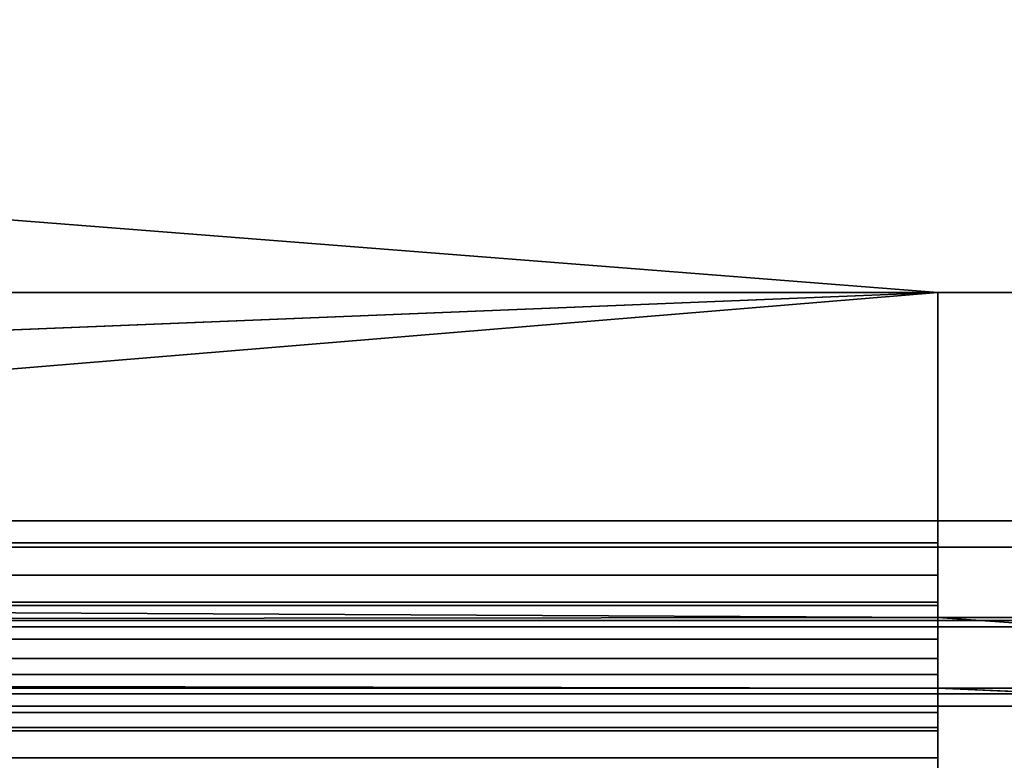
# Model space of a CAD drawing. Header units: millimetres. Extents: x -603 to 3703, y -120 to 249.
# Tile 533 of 656: x 1592 to 1610, y 14 to 28. Entities that reach past the tile are written whole.
import ezdxf

# ---------------------------------------------------------------- set-up
doc = ezdxf.new("R2010")
doc.units = ezdxf.units.MM
doc.layers.add('152', color=7, linetype='Continuous', true_color=0xffffff)

# ---------------------------------------------------------------- blocks, each defined once
blk = doc.blocks.new('UG_SURFACE_002')
at = {"layer": '152', "color": 252, "linetype": 'Continuous', "lineweight": 35}
for points in [[(2177.5, -30, 2213), (2177.5, 229.8, 2213), (822.5, 229.8, 2213), (822.5, -30, 2213)], [(972.5, -30, 2063), (972.5, 229.8, 2063), (2027.5, 229.8, 2063), (2027.5, -30, 2063)]]:
    blk.add_3dface(points, dxfattribs=at)
blk = doc.blocks.new('UG_SURFACE_129')
at = {"layer": '152', "color": 7, "linetype": 'Continuous', "lineweight": 35}
for points in [[(1971.15, 10.45, 2004.65), (1971.15, 228.45, 2004.65), (1028.85, 228.45, 2004.65), (1028.85, 10.45, 2004.65)], [(1029, 10.45, 2004.5), (1029, 228.45, 2004.5), (1971, 228.45, 2004.5), (1971, 10.45, 2004.5)]]:
    blk.add_3dface(points, dxfattribs=at)
blk = doc.blocks.new('UG_SURFACE_130')
at = {"layer": '152', "color": 41, "linetype": 'Continuous', "lineweight": 35}
for points in [[(1971.15, 228.45, 2004.65), (1971.15, 10.45, 2004.65), (1028.85, 10.45, 2004.65), (1028.85, 228.45, 2004.65)], [(1985, 18.3, 2018.5), (1985, 70.3, 2018.5), (1015, 70.3, 2018.5), (1015, 18.3, 2018.5)], [(1975.5, 18.8, 2009), (1978, 18.8, 2011.5), (1022, 18.8, 2011.5), (1024.5, 18.8, 2009)], [(1978, 18.8, 2011.5), (1978, 16.8, 2011.5), (1022, 16.8, 2011.5), (1022, 18.8, 2011.5)], [(1975.5, 18.8, 2009), (1024.5, 18.8, 2009), (1024.5, 10.45, 2009), (1975.5, 10.45, 2009)], [(1983.5, 16.8, 2017), (1985, 18.3, 2018.5), (1015, 18.3, 2018.5), (1016.5, 16.8, 2017)], [(1978, 16.8, 2011.5), (1983.5, 16.8, 2017), (1016.5, 16.8, 2017), (1022, 16.8, 2011.5)]]:
    blk.add_3dface(points, dxfattribs=at)
blk = doc.blocks.new('UG_SURFACE_145')
at = {"layer": '152', "color": 252, "linetype": 'Continuous', "lineweight": 35}
for points in [[(1315.867, 23.101, 2021), (1609.133, 23.101, 2021), (1013.5, 69.8, 2021)], [(1609.133, 23.101, 2021), (1611.633, 23.101, 2021), (1986.5, 69.8, 2021), (1013.5, 69.8, 2021)], [(1013.5, 69.8, 2019.5), (1609.133, 23.101, 2019.5), (1315.867, 23.101, 2019.5)], [(1013.5, 69.8, 2019.5), (1986.5, 69.8, 2019.5), (1611.633, 23.101, 2019.5), (1609.133, 23.101, 2019.5)], [(1315.867, 23.101, 2021), (1315.867, 18.38, 2021), (1609.133, 18.38, 2021), (1609.133, 23.101, 2021)], [(1315.867, 23.101, 2019.5), (1609.133, 23.101, 2019.5), (1492.327, 18.38, 2019.5), (1432.673, 18.38, 2019.5)], [(1609.133, 23.101, 2019.5), (1551.98, 18.38, 2019.5), (1492.327, 18.38, 2019.5)], [(1609.133, 23.101, 2019.5), (1609.133, 18.38, 2019.5), (1551.98, 18.38, 2019.5)], [(1609.133, 23.101, 2021), (1609.133, 23.101, 2019.5), (1611.633, 23.101, 2019.5), (1611.633, 23.101, 2021)], [(1609.133, 18.38, 2019.5), (1609.133, 23.101, 2019.5), (1609.133, 23.101, 2021), (1609.133, 18.38, 2021)], [(1315.867, 17.201, 2020.766), (1609.133, 17.201, 2020.766), (1609.133, 18.38, 2021), (1315.867, 18.38, 2021)], [(1609.133, 17.775, 2019.38), (1551.98, 17.775, 2019.38), (1551.98, 18.38, 2019.5), (1609.133, 18.38, 2019.5)], [(1609.133, 18.38, 2021), (1609.133, 17.201, 2020.766), (1609.133, 17.775, 2019.38), (1609.133, 18.38, 2019.5)], [(1609.133, 17.263, 2019.037), (1551.98, 17.263, 2019.037), (1551.98, 17.775, 2019.38), (1609.133, 17.775, 2019.38)], [(1609.133, 17.263, 2019.037), (1609.133, 17.775, 2019.38), (1609.133, 17.201, 2020.766), (1609.133, 16.202, 2020.098)], [(1315.867, 16.202, 2020.098), (1609.133, 16.202, 2020.098), (1609.133, 17.201, 2020.766), (1315.867, 17.201, 2020.766)], [(1551.98, 17.263, 2019.037), (1609.133, 17.263, 2019.037), (1609.133, 16.973, 2018.639)], [(1609.133, 16.973, 2018.639), (1551.98, 16.92, 2018.525), (1551.98, 17.263, 2019.037)], [(1609.133, 16.202, 2020.098), (1609.133, 15.638, 2019.322), (1609.133, 16.973, 2018.639), (1609.133, 17.263, 2019.037)], [(1609.133, 16.973, 2018.639), (1611.633, 16.973, 2018.639), (1611.633, 16.92, 2018.525), (1551.98, 16.92, 2018.525)], [(1611.633, 16.8, 2017.92), (1551.98, 16.8, 2017.92), (1551.98, 16.92, 2018.525), (1611.633, 16.92, 2018.525)], [(1609.133, 16.973, 2018.639), (1609.133, 15.638, 2019.322), (1611.633, 15.638, 2019.322), (1611.633, 16.8, 2018.728)], [(1611.633, 16.8, 2018.728), (1611.633, 16.973, 2018.639), (1609.133, 16.973, 2018.639)], [(1315.867, 16.8, 2012.58), (1609.133, 16.8, 2012.58), (1609.133, 16.566, 2011.401), (1315.867, 16.566, 2011.401)], [(1609.133, 16.8, 2012.58), (1315.867, 16.8, 2012.58), (1432.673, 16.8, 2017.92), (1492.327, 16.8, 2017.92)], [(1492.327, 16.8, 2017.92), (1551.98, 16.8, 2017.92), (1609.133, 16.8, 2015.901), (1609.133, 16.8, 2012.58)], [(1551.98, 16.8, 2017.92), (1611.633, 16.8, 2017.92), (1625.533, 16.8, 2015.901), (1609.133, 16.8, 2015.901)], [(1609.133, 16.8, 2012.58), (1609.133, 16.8, 2015.901), (1609.133, 15.3, 2015.901), (1609.133, 15.3, 2012.58)], [(1609.133, 15.3, 2012.58), (1609.133, 15.18, 2011.975), (1609.133, 16.566, 2011.401), (1609.133, 16.8, 2012.58)], [(1609.133, 16.8, 2015.901), (1625.533, 16.8, 2015.901), (1625.533, 15.3, 2015.901), (1609.133, 15.3, 2015.901)], [(1315.867, 16.566, 2011.401), (1609.133, 16.566, 2011.401), (1609.133, 15.898, 2010.402), (1315.867, 15.898, 2010.402)], [(1609.133, 15.18, 2011.975), (1609.133, 14.837, 2011.463), (1609.133, 15.898, 2010.402), (1609.133, 16.566, 2011.401)], [(1609.133, 15.638, 2019.322), (1315.867, 16.202, 2020.098), (1315.867, 15.638, 2019.322)], [(1609.133, 15.638, 2019.322), (1609.133, 16.202, 2020.098), (1315.867, 16.202, 2020.098)], [(1315.867, 15.898, 2010.402), (1609.133, 15.898, 2010.402), (1609.133, 14.899, 2009.734), (1315.867, 14.899, 2009.734)], [(1609.133, 14.899, 2009.734), (1609.133, 15.898, 2010.402), (1609.133, 14.837, 2011.463), (1609.133, 14.325, 2011.12)], [(1315.867, 15.638, 2019.322), (1313.367, 15.638, 2019.322), (1313.367, 15.534, 2019.099), (1611.633, 15.534, 2019.099)], [(1315.867, 15.638, 2019.322), (1611.633, 15.534, 2019.099), (1609.133, 15.638, 2019.322)], [(1611.633, 15.534, 2019.099), (1611.633, 15.638, 2019.322), (1609.133, 15.638, 2019.322)], [(1611.633, 15.534, 2019.099), (1313.367, 15.534, 2019.099), (1313.367, 15.3, 2017.92), (1611.633, 15.3, 2017.92)], [(1611.633, 15.3, 2017.92), (1313.367, 15.3, 2017.92), (1299.467, 15.3, 2015.901), (1315.867, 15.3, 2015.901)], [(1315.867, 15.18, 2011.975), (1609.133, 15.18, 2011.975), (1609.133, 15.3, 2012.58), (1315.867, 15.3, 2012.58)], [(1315.867, 15.3, 2015.901), (1315.867, 15.3, 2012.58), (1609.133, 15.3, 2012.58), (1609.133, 15.3, 2015.901)], [(1609.133, 15.3, 2015.901), (1623.033, 15.3, 2017.92), (1611.633, 15.3, 2017.92), (1315.867, 15.3, 2015.901)], [(1921.3, 15.3, 2017.92), (1623.033, 15.3, 2017.92), (1609.133, 15.3, 2015.901), (1625.533, 15.3, 2015.901)], [(1315.867, 14.837, 2011.463), (1609.133, 14.837, 2011.463), (1609.133, 15.18, 2011.975), (1315.867, 15.18, 2011.975)], [(1315.867, 14.899, 2009.734), (1609.133, 14.899, 2009.734), (1609.133, 13.72, 2009.5), (1315.867, 13.72, 2009.5)], [(1609.133, 13.72, 2009.5), (1609.133, 14.899, 2009.734), (1609.133, 14.325, 2011.12), (1609.133, 13.72, 2011)], [(1315.867, 14.325, 2011.12), (1609.133, 14.325, 2011.12), (1609.133, 14.837, 2011.463), (1315.867, 14.837, 2011.463)], [(1315.867, 13.72, 2011), (1609.133, 13.72, 2011), (1609.133, 14.325, 2011.12), (1315.867, 14.325, 2011.12)]]:
    blk.add_3dface(points, dxfattribs=at)
blk = doc.blocks.new('UG_SURFACE_154')
at = {"layer": '152', "color": 252, "linetype": 'Continuous', "lineweight": 35}
for points in [[(1011, -46.92, 2022.5), (1989, -46.92, 2022.5), (1989, 62.92, 2022.5), (1011, 62.92, 2022.5)], [(1012.5, -46.92, 2021), (1012.5, 62.92, 2021), (1987.5, 62.92, 2021), (1987.5, -46.92, 2021)]]:
    blk.add_3dface(points, dxfattribs=at)

msp = doc.modelspace()

# ---------------------------------------------------------------- linework, layer by layer
at = {"layer": '152', "color": 252, "linetype": 'Continuous', "lineweight": -3, "true_color": 0x939598}
for p, q in [((1609.133, 23.101, 2021), (1609.133, 18.38, 2021)), ((1611.633, 23.101, 2019.5), (1609.133, 23.101, 2019.5)), ((1609.133, 23.101, 2019.5), (1609.133, 18.38, 2019.5)), ((1611.633, 23.101, 2021), (1609.133, 23.101, 2021)), ((1609.133, 23.101, 2019.5), (1609.133, 23.101, 2021)), ((1022, 18.8, 2011.5), (1978, 18.8, 2011.5)), ((1024.5, 18.8, 2009), (1975.5, 18.8, 2009)), ((1609.133, 18.38, 2019.5), (1315.867, 18.38, 2019.5)), ((1609.133, 18.38, 2021), (1315.867, 18.38, 2021)), ((1015, 18.3, 2018.5), (1985, 18.3, 2018.5)), ((1611.633, 16.973, 2018.639), (1609.133, 16.973, 2018.639)), ((1609.133, 16.973, 2018.639), (1609.133, 15.638, 2019.322)), ((1016.5, 16.8, 2017), (1983.5, 16.8, 2017)), ((1022, 16.8, 2011.5), (1978, 16.8, 2011.5)), ((1611.633, 16.8, 2017.92), (1313.367, 16.8, 2017.92)), ((1609.133, 16.8, 2012.58), (1315.867, 16.8, 2012.58)), ((1609.133, 16.8, 2012.58), (1609.133, 16.8, 2015.901)), ((1609.133, 16.8, 2015.901), (1609.133, 15.3, 2015.901)), ((1625.533, 16.8, 2015.901), (1609.133, 16.8, 2015.901)), ((1611.633, 15.638, 2019.322), (1609.133, 15.638, 2019.322)), ((1611.633, 15.3, 2017.92), (1313.367, 15.3, 2017.92)), ((1609.133, 15.3, 2012.58), (1315.867, 15.3, 2012.58)), ((1625.533, 15.3, 2015.901), (1609.133, 15.3, 2015.901)), ((1609.133, 15.3, 2015.901), (1609.133, 15.3, 2012.58))]:
    msp.add_line(p, q, dxfattribs=at)
at = {"layer": '152', "color": 252, "linetype": 'Continuous', "lineweight": -3, "true_color": 0x939598, "extrusion": (-1, 0, 0)}
for centre, radius, start, end in [((-18.38, 2017.92, -1609.133), 1.58, 27.0767, 90), ((-18.38, 2017.92, -1609.133), 3.08, 27.0767, 90), ((-13.72, 2012.58, -1609.133), 1.58, 180, 270)]:
    msp.add_arc(centre, radius, start, end, dxfattribs=at)
at = {"layer": '152', "color": 252, "linetype": 'Continuous', "lineweight": -3, "true_color": 0x939598, "extrusion": (1, 0, 0)}
msp.add_arc((13.72, 2012.58, 1609.133), 3.08, 270, 0, dxfattribs=at)

# ---------------------------------------------------------------- block references
at = {"layer": '152', "color": 252, "linetype": 'Continuous', "lineweight": -3, "true_color": 0x939598}
for name in ['UG_SURFACE_129', 'UG_SURFACE_002', 'UG_SURFACE_130', 'UG_SURFACE_154', 'UG_SURFACE_145']:
    msp.add_blockref(name, (0, 0), dxfattribs=at)

doc.saveas('drawing.dxf')
